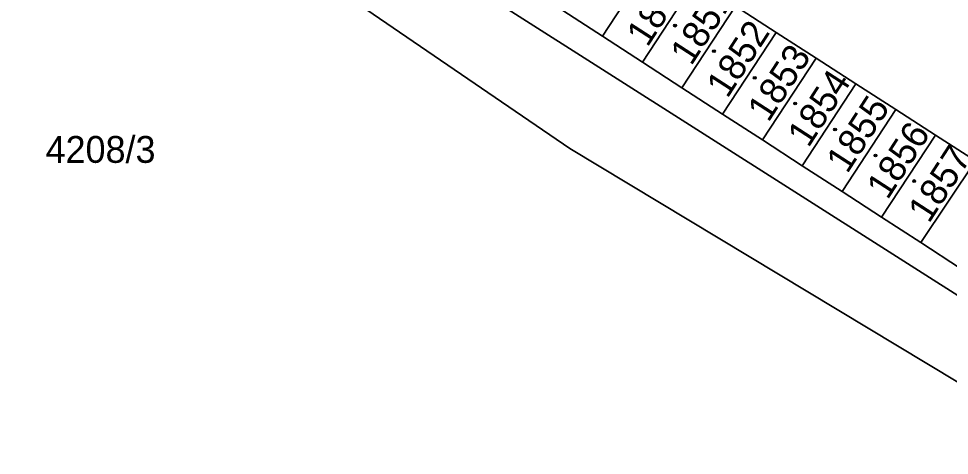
# Model space of a CAD drawing. Extents: x -598233 to -596890, y -1157848 to -1156431.
# Drawn here: x -597241.1 to -597182.3, y -1157647.8 to -1157620.1 of the extents above; entities that cross this region are included whole.
import ezdxf

# ---------------------------------------------------------------- set-up
doc = ezdxf.new("R2010")
doc.units = 0
for name, color, linetype in [('Level 1', 7, 'Continuous'), ('Level 4', 7, 'Continuous'), ('Level 5', 7, 'Continuous'), ('Level 60', 7, 'Continuous'), ('Vrstva 54', 7, 'Continuous'), ('Vrstva 60', 7, 'Continuous')]:
    doc.layers.add(name, color=color, linetype=linetype)

msp = doc.modelspace()

# ---------------------------------------------------------------- linework, layer by layer
at = {"layer": 'Level 1'}
for points in [[(-597409.97, -1157511.62), (-597401.88, -1157508.83), (-597373.87, -1157526.16), (-597366.75, -1157525.36), (-597335.98, -1157542.67), (-597325.9, -1157551.23), (-597302.56, -1157566.5), (-597285.2, -1157579.74), (-597270.24, -1157592.06), (-597269.3, -1157592.83), (-597259.47, -1157596.07), (-597250.85, -1157598.17), (-597245.81, -1157601.01), (-597239.94, -1157604.31), (-597223.03, -1157616.87), (-597206.27, -1157628.35), (-597179.87, -1157644.26), (-597115.94, -1157685.24), (-597093.49, -1157698.66), (-597086.96, -1157702.56), (-597050.66, -1157721.6)], [(-597144.73, -1157635.19), (-597124.59, -1157647.92), (-597112.62, -1157653.99), (-597115.75, -1157660.25), (-597114.28, -1157671.45), (-597118.54, -1157677.88), (-597228.54, -1157607.83), (-597232.29, -1157605.23), (-597228.65, -1157599.56)], [(-597245.81, -1157601.01), (-597239.94, -1157604.31), (-597223.03, -1157616.87), (-597206.27, -1157628.35), (-597179.87, -1157644.26), (-597115.94, -1157685.24)], [(-597200.83, -1157616.07), (-597204.2, -1157621.24)], [(-597198.29, -1157617.71), (-597201.67, -1157622.88)], [(-597195.79, -1157619.33), (-597199.18, -1157624.5)], [(-597195.79, -1157619.33), (-597193.21, -1157621)], [(-597204.2, -1157621.24), (-597206.72, -1157619.61)], [(-597201.67, -1157622.88), (-597204.2, -1157621.24)], [(-597196.61, -1157626.17), (-597193.21, -1157621)], [(-597193.21, -1157621), (-597190.68, -1157622.63)], [(-597199.18, -1157624.5), (-597201.67, -1157622.88)], [(-597190.68, -1157622.63), (-597194.08, -1157627.81)], [(-597190.68, -1157622.63), (-597188.17, -1157624.26)], [(-597196.61, -1157626.17), (-597199.18, -1157624.5)], [(-597191.56, -1157629.45), (-597188.17, -1157624.26)], [(-597188.17, -1157624.26), (-597185.65, -1157625.89)], [(-597189.03, -1157631.08), (-597185.65, -1157625.89)], [(-597185.65, -1157625.89), (-597183.14, -1157627.51)], [(-597194.08, -1157627.81), (-597196.61, -1157626.17)], [(-597183.14, -1157627.51), (-597186.55, -1157632.7)], [(-597183.14, -1157627.51), (-597180.61, -1157629.14)], [(-597191.56, -1157629.45), (-597194.08, -1157627.81)], [(-597189.03, -1157631.08), (-597191.56, -1157629.45)], [(-597184.06, -1157634.31), (-597180.61, -1157629.14)], [(-597186.55, -1157632.7), (-597189.03, -1157631.08)], [(-597184.06, -1157634.31), (-597186.55, -1157632.7)], [(-597181.54, -1157635.95), (-597184.06, -1157634.31)]]:
    msp.add_lwpolyline(points, dxfattribs=at)
at = {"layer": 'Level 5'}
for centre, radius in [((-597199.61, -1157620.57), 0.09), ((-597199.61, -1157620.57), 0.0521), ((-597197.15, -1157622.19), 0.09), ((-597197.15, -1157622.19), 0.0521), ((-597194.57, -1157623.88), 0.09), ((-597194.57, -1157623.88), 0.0521), ((-597192.01, -1157625.5), 0.09), ((-597192.01, -1157625.5), 0.0521), ((-597189.49, -1157627.15), 0.09), ((-597189.49, -1157627.15), 0.0521), ((-597186.93, -1157628.79), 0.09), ((-597186.93, -1157628.79), 0.0521), ((-597184.48, -1157630.41), 0.09), ((-597184.48, -1157630.41), 0.0521)]:
    msp.add_circle(centre, radius, dxfattribs=at)
at = {"layer": 'Level 60'}
for points in [[(-597302.56, -1157566.5), (-597285.2, -1157579.74), (-597270.24, -1157592.06), (-597269.3, -1157592.83), (-597259.47, -1157596.07), (-597250.85, -1157598.17), (-597245.81, -1157601.01), (-597239.94, -1157604.31), (-597223.03, -1157616.87), (-597206.27, -1157628.35), (-597179.87, -1157644.26), (-597115.94, -1157685.24)], [(-597115.94, -1157685.24), (-597179.87, -1157644.26), (-597206.27, -1157628.35), (-597223.03, -1157616.87), (-597239.94, -1157604.31), (-597245.81, -1157601.01), (-597245.52, -1157600.94), (-597244.68, -1157600.76), (-597243.36, -1157600.43), (-597234.25, -1157598.31), (-597228.65, -1157599.56), (-597232.29, -1157605.23), (-597228.54, -1157607.83), (-597118.54, -1157677.88)], [(-597118.54, -1157677.88), (-597228.54, -1157607.83), (-597232.29, -1157605.23), (-597228.65, -1157599.56), (-597208.87, -1157603.96), (-597208.07, -1157602.36), (-597206.75, -1157603.22), (-597204.07, -1157604.96), (-597201.56, -1157606.6), (-597199.04, -1157608.23), (-597196.53, -1157609.87), (-597194.01, -1157611.5), (-597191.5, -1157613.14), (-597188.98, -1157614.77), (-597186.47, -1157616.41), (-597183.95, -1157618.04), (-597181.44, -1157619.68)], [(-597180.61, -1157629.14), (-597183.14, -1157627.51), (-597185.65, -1157625.89), (-597188.17, -1157624.26), (-597190.68, -1157622.63), (-597193.21, -1157621), (-597195.79, -1157619.33)], [(-597206.72, -1157619.61), (-597204.2, -1157621.24), (-597201.67, -1157622.88), (-597199.18, -1157624.5), (-597196.61, -1157626.17), (-597194.08, -1157627.81), (-597191.56, -1157629.45), (-597189.03, -1157631.08), (-597186.55, -1157632.7), (-597184.06, -1157634.31), (-597181.54, -1157635.95)]]:
    msp.add_lwpolyline(points, dxfattribs=at)
for points in [[(-597204.2, -1157621.24), (-597206.72, -1157619.61), (-597203.36, -1157614.43), (-597200.83, -1157616.07)], [(-597201.67, -1157622.88), (-597204.2, -1157621.24), (-597200.83, -1157616.07), (-597198.29, -1157617.71)], [(-597199.18, -1157624.5), (-597201.67, -1157622.88), (-597198.29, -1157617.71), (-597195.79, -1157619.33)], [(-597196.61, -1157626.17), (-597199.18, -1157624.5), (-597195.79, -1157619.33), (-597193.21, -1157621)], [(-597194.08, -1157627.81), (-597196.61, -1157626.17), (-597193.21, -1157621), (-597190.68, -1157622.63)], [(-597191.56, -1157629.45), (-597194.08, -1157627.81), (-597190.68, -1157622.63), (-597188.17, -1157624.26)], [(-597189.03, -1157631.08), (-597191.56, -1157629.45), (-597188.17, -1157624.26), (-597185.65, -1157625.89)], [(-597186.55, -1157632.7), (-597189.03, -1157631.08), (-597185.65, -1157625.89), (-597183.14, -1157627.51)], [(-597184.06, -1157634.31), (-597186.55, -1157632.7), (-597183.14, -1157627.51), (-597180.61, -1157629.14)], [(-597181.54, -1157635.95), (-597184.06, -1157634.31), (-597180.61, -1157629.14), (-597178.12, -1157630.75)]]:
    msp.add_lwpolyline(points, close=True, dxfattribs=at)
at = {"layer": 'Vrstva 54'}
for p, q in [((-597223.03, -1157616.87), (-597206.27, -1157628.35)), ((-597206.27, -1157628.35), (-597179.87, -1157644.26))]:
    msp.add_line(p, q, dxfattribs=at)
at = {"layer": 'Vrstva 60'}
for points in [[(-597302.56, -1157566.5), (-597285.2, -1157579.74), (-597270.24, -1157592.06), (-597269.3, -1157592.83), (-597259.47, -1157596.07), (-597250.85, -1157598.17), (-597245.81, -1157601.01), (-597239.94, -1157604.31), (-597223.03, -1157616.87), (-597206.27, -1157628.35), (-597179.87, -1157644.26), (-597115.94, -1157685.24)], [(-597115.94, -1157685.24), (-597179.87, -1157644.26), (-597206.27, -1157628.35), (-597223.03, -1157616.87), (-597239.94, -1157604.31), (-597245.81, -1157601.01), (-597250.85, -1157598.17), (-597259.47, -1157596.07), (-597269.3, -1157592.83), (-597270.24, -1157592.06), (-597285.2, -1157579.74), (-597302.56, -1157566.5)]]:
    msp.add_lwpolyline(points, dxfattribs=at)

# ---------------------------------------------------------------- texts
at = {"layer": 'Level 4'}
for s, p in [('1850', (-597201.358, -1157621.985)), ('1851', (-597198.588, -1157623.167)), ('1852', (-597196.301, -1157625.23)), ('1853', (-597193.707, -1157626.75)), ('1854', (-597191.175, -1157628.355)), ('1855', (-597188.718, -1157630)), ('1856', (-597186.165, -1157631.655)), ('1857', (-597183.546, -1157633.145))]:
    msp.add_text(s, height=1.7, rotation=57.10689, dxfattribs=at).set_placement(p)
msp.add_text('4208/3', height=1.7, dxfattribs=at).set_placement((-597239.44, -1157629.26))

doc.saveas('drawing.dxf')
